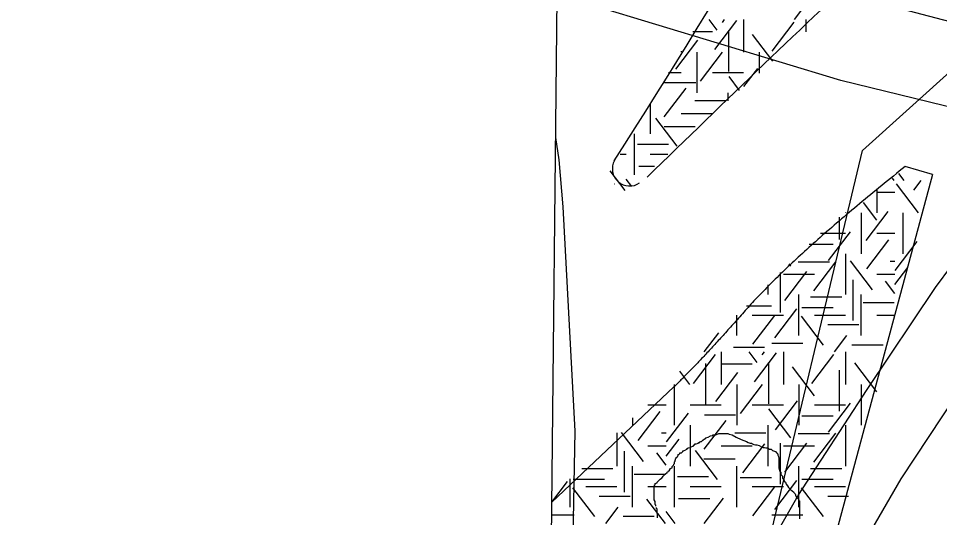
# Model space of a CAD drawing. Extents: x 419677 to 421689, y 4450851 to 4452923.
# Drawn here: x 420146.99 to 420186.77, y 4451942.73 to 4451964.28 of the extents above; entities that cross this region are included whole.
import ezdxf

# ---------------------------------------------------------------- set-up
doc = ezdxf.new("R2010")
doc.units = 0
for name, color, linetype in [('_TASARIM', 7, 'Continuous'), ('AA_HH', 7, 'Continuous'), ('Level 15', 7, 'Continuous'), ('Level 26', 7, 'Continuous'), ('Level 3', 7, 'Continuous'), ('Level 41', 7, 'Continuous'), ('Level 62', 7, 'Continuous')]:
    doc.layers.add(name, color=color, linetype=linetype)

msp = doc.modelspace()

# ---------------------------------------------------------------- linework, layer by layer
at = {"layer": '_TASARIM'}
for q in [(420163.098, 4451870.768), (420169.506, 4451894.565)]:
    msp.add_line((420186.468, 4451957.55), q, dxfattribs=at)
at = {"layer": 'AA_HH'}
msp.add_lwpolyline([(420173.096, 4452234.536), (420705.284, 4452228.915), (420698.004, 4451534.891), (420165.768, 4451540.511)], close=True, dxfattribs=at)
for points in [[(420170.294, 4451969.192), (420176.139, 4451967.249), (420181.55, 4451965.648), (420190.183, 4451963.368), (420196.492, 4451961.996), (420196.577, 4451961.946), (420196.689, 4451961.78), (420196.627, 4451961.561), (420195.666, 4451959.622)], [(420172.68, 4451928.596), (420176.129, 4451935.418), (420177.785, 4451938.644), (420180.669, 4451943.689), (420183.638, 4451948.265), (420186.589, 4451952.666), (420190.119, 4451957.419), (420191.107, 4451958.75), (420191.136, 4451958.895), (420191.153, 4451959.063), (420191.123, 4451959.248), (420191.039, 4451959.379), (420190.981, 4451959.447), (420190.818, 4451959.577), (420182.51, 4451961.605), (420171.851, 4451964.82), (420170.254, 4451965.318)], [(420170.188, 4451959.147), (420170.327, 4451958.171), (420170.499, 4451956.154)], [(420170.499, 4451956.154), (420171.016, 4451946.464), (420170.906, 4451940.351), (420170.5, 4451935.352), (420169.89, 4451930.911)], [(420169.665, 4451909.608), (420170.864, 4451914.693), (420172.622, 4451920.06), (420174.149, 4451924.108), (420175.724, 4451927.731), (420179.625, 4451934.934), (420185.108, 4451944.403), (420188.678, 4451949.798), (420189.353, 4451950.719)]]:
    msp.add_lwpolyline(points, dxfattribs=at)
at = {"layer": 'Level 15'}
msp.add_lwpolyline([(420240.251, 4451968.677), (420239.949, 4451966.602), (420239.949, 4451966.602), (420231.732, 4451917.739), (420240.801, 4451915.152), (420236.082, 4451892.337), (420229.855, 4451894.289), (420220.346, 4451839.788), (420214.729, 4451827.789), (420207.555, 4451825.12), (420146.986, 4451843.868), (420162.882, 4451888.718), (420178.991, 4451939.954), (420183.444, 4451958.583), (420204.023, 4451977.132), (420216.413, 4451977.263), (420240.251, 4451968.677)], dxfattribs=at)
at = {"layer": 'Level 26'}
msp.add_line((420186.468, 4451957.55), (420185.289, 4451957.89), dxfattribs=at)
at = {"layer": 'Level 3'}
for points in [[(420176.772, 4451946.203), (420176.876, 4451946.255), (420176.979, 4451946.281), (420176.979, 4451946.307), (420177.005, 4451946.307), (420177.031, 4451946.307), (420177.109, 4451946.307), (420177.239, 4451946.359), (420177.343, 4451946.359), (420177.42, 4451946.359), (420177.472, 4451946.359), (420177.55, 4451946.359), (420177.602, 4451946.359), (420177.628, 4451946.359), (420177.68, 4451946.333), (420177.81, 4451946.307), (420177.991, 4451946.203), (420178.199, 4451946.099), (420178.432, 4451946.021), (420178.51, 4451945.969), (420178.588, 4451945.943), (420178.64, 4451945.943), (420178.692, 4451945.917), (420178.743, 4451945.891), (420178.769, 4451945.891), (420178.821, 4451945.865), (420178.873, 4451945.865), (420178.977, 4451945.839), (420179.081, 4451945.787), (420179.158, 4451945.761), (420179.21, 4451945.761), (420179.262, 4451945.735), (420179.314, 4451945.735), (420179.34, 4451945.735), (420179.418, 4451945.684), (420179.496, 4451945.684), (420179.548, 4451945.632), (420179.599, 4451945.606), (420179.677, 4451945.58), (420179.729, 4451945.528), (420179.755, 4451945.528), (420179.781, 4451945.45), (420179.781, 4451945.424), (420179.807, 4451945.372), (420179.833, 4451945.294), (420179.833, 4451945.268), (420179.833, 4451945.19), (420179.833, 4451945.138), (420179.833, 4451945.06), (420179.833, 4451945.034), (420179.833, 4451944.956), (420179.833, 4451944.879), (420179.859, 4451944.749), (420179.911, 4451944.671), (420179.911, 4451944.593), (420179.989, 4451944.515), (420179.989, 4451944.437), (420180.04, 4451944.359), (420180.066, 4451944.281), (420180.118, 4451944.255), (420180.144, 4451944.177), (420180.196, 4451944.099), (420180.248, 4451944.022), (420180.326, 4451943.944), (420180.404, 4451943.892), (420180.455, 4451943.84), (420180.481, 4451943.814), (420180.533, 4451943.762), (420180.559, 4451943.658), (420180.611, 4451943.58), (420180.663, 4451943.554), (420180.689, 4451943.476), (420180.689, 4451943.45), (420180.715, 4451943.45), (420180.715, 4451943.424), (420180.715, 4451943.398), (420180.715, 4451943.346), (420180.715, 4451943.243), (420180.715, 4451943.191), (420180.715, 4451943.113), (420180.715, 4451943.035), (420180.715, 4451942.957), (420180.715, 4451942.879), (420180.715, 4451942.801), (420180.715, 4451942.749), (420180.715, 4451942.671)], [(420174.515, 4451943.217), (420174.515, 4451943.243), (420174.515, 4451943.268), (420174.489, 4451943.294), (420174.489, 4451943.32), (420174.489, 4451943.346), (420174.489, 4451943.372), (420174.489, 4451943.398), (420174.489, 4451943.424), (420174.437, 4451943.502), (420174.437, 4451943.58), (420174.437, 4451943.606), (420174.437, 4451943.684), (420174.437, 4451943.762), (420174.437, 4451943.788), (420174.437, 4451943.814), (420174.437, 4451943.84), (420174.437, 4451943.866), (420174.437, 4451943.892), (420174.437, 4451943.918), (420174.437, 4451943.944), (420174.437, 4451943.97), (420174.437, 4451943.996), (420174.437, 4451944.074), (420174.463, 4451944.099), (420174.463, 4451944.125), (420174.463, 4451944.151), (420174.489, 4451944.151), (420174.489, 4451944.177), (420174.489, 4451944.203), (420174.567, 4451944.229), (420174.567, 4451944.255), (420174.645, 4451944.333), (420174.697, 4451944.385), (420174.748, 4451944.411), (420174.748, 4451944.437), (420174.774, 4451944.437), (420174.826, 4451944.515), (420174.878, 4451944.567), (420174.93, 4451944.619), (420175.008, 4451944.671), (420175.008, 4451944.697), (420175.06, 4451944.723), (420175.06, 4451944.749), (420175.086, 4451944.749), (420175.138, 4451944.827), (420175.138, 4451944.853), (420175.215, 4451944.879), (420175.215, 4451944.904), (420175.215, 4451944.93), (420175.267, 4451944.982), (420175.293, 4451945.008), (420175.293, 4451945.034), (420175.319, 4451945.06), (420175.319, 4451945.086), (420175.319, 4451945.112), (420175.319, 4451945.138), (420175.345, 4451945.164), (420175.345, 4451945.19), (420175.345, 4451945.216), (420175.371, 4451945.216), (420175.371, 4451945.242), (420175.371, 4451945.268), (420175.397, 4451945.294), (420175.397, 4451945.32), (420175.449, 4451945.346), (420175.475, 4451945.424), (420175.475, 4451945.45), (420175.553, 4451945.476), (420175.553, 4451945.502), (420175.553, 4451945.528), (420175.63, 4451945.528), (420175.682, 4451945.58), (420175.682, 4451945.606), (420175.708, 4451945.606), (420175.734, 4451945.632), (420175.812, 4451945.658), (420175.838, 4451945.684), (420175.864, 4451945.684), (420175.864, 4451945.71), (420175.916, 4451945.735), (420176.02, 4451945.761), (420176.02, 4451945.787), (420176.123, 4451945.813), (420176.175, 4451945.865), (420176.201, 4451945.865), (420176.201, 4451945.891), (420176.201, 4451945.917), (420176.253, 4451945.917), (420176.357, 4451945.943), (420176.357, 4451945.969), (420176.383, 4451945.969), (420176.409, 4451945.969), (420176.409, 4451945.995), (420176.461, 4451946.021), (420176.487, 4451946.021), (420176.538, 4451946.073), (420176.616, 4451946.125), (420176.668, 4451946.151), (420176.668, 4451946.177), (420176.772, 4451946.203)], [(420174.593, 4451942.723), (420174.593, 4451942.749), (420174.593, 4451942.775), (420174.593, 4451942.853), (420174.593, 4451942.879), (420174.593, 4451942.905), (420174.567, 4451942.905), (420174.567, 4451942.931), (420174.567, 4451942.957), (420174.567, 4451942.983), (420174.567, 4451943.009), (420174.567, 4451943.035), (420174.567, 4451943.061), (420174.567, 4451943.087), (420174.567, 4451943.113), (420174.541, 4451943.113), (420174.541, 4451943.139), (420174.541, 4451943.165)]]:
    msp.add_lwpolyline(points, dxfattribs=at)
at = {"layer": 'Level 41'}
for p, q in [((420180.506, 4451964.231), (420181.043, 4451964.937)), ((420177.164, 4451963.779), (420176.82, 4451964.231)), ((420177.057, 4451962.937), (420178.007, 4451964.187)), ((420177.39, 4451964.111), (420177.481, 4451964.231)), ((420178.301, 4451964.231), (420178.301, 4451962.833)), ((420180.987, 4451964.231), (420180.987, 4451963.709)), ((420179.534, 4451962.868), (420180.483, 4451964.118)), ((420176.117, 4451963.717), (420176.958, 4451963.717)), ((420177.657, 4451963.764), (420177.657, 4451961.997)), ((420179.564, 4451962.444), (420178.692, 4451963.591)), ((420175.38, 4451962.096), (420176.329, 4451963.346)), ((420175.615, 4451962.872), (420175.615, 4451962.833)), ((420176.287, 4451962.833), (420176.287, 4451961.066)), ((420176.446, 4451961.571), (420177.395, 4451962.821)), ((420178.973, 4451962.833), (420178.973, 4451961.919)), ((420175.067, 4451961.949), (420175.615, 4451961.949)), ((420176.958, 4451961.949), (420178.301, 4451961.949)), ((420178.319, 4451961.338), (420178.914, 4451962.119)), ((420174.896, 4451961.515), (420176.239, 4451961.515)), ((420178.133, 4451961.172), (420177.679, 4451961.769)), ((420174.874, 4451960.028), (420175.823, 4451961.278)), ((420177.63, 4451961.066), (420177.63, 4451960.725)), ((420174.272, 4451960.609), (420174.272, 4451959.299)), ((420176.202, 4451960.742), (420177.545, 4451960.742)), ((420175.43, 4451958.769), (420174.51, 4451959.981)), ((420175.615, 4451960.182), (420176.958, 4451960.182)), ((420174.869, 4451959.622), (420176.212, 4451959.622)), ((420173.601, 4451957.531), (420173.601, 4451959.299)), ((420173.724, 4451958.85), (420175.067, 4451958.85)), ((420172.97, 4451958.415), (420173.239, 4451958.415)), ((420174.272, 4451958.415), (420175.031, 4451958.415)), ((420173.778, 4451957.904), (420174.456, 4451957.904)), ((420173.186, 4451956.854), (420172.544, 4451957.698)), ((420185.235, 4451957.29), (420185.009, 4451957.587)), ((420172.718, 4451957.134), (420172.726, 4451957.134)), ((420173.474, 4451957.031), (420173.239, 4451957.34)), ((420184.812, 4451957.29), (420184.737, 4451957.388)), ((420185.862, 4451955.892), (420184.913, 4451957.142)), ((420185.651, 4451956.873), (420185.968, 4451957.29)), ((420184.053, 4451956.887), (420184.053, 4451955.892)), ((420184.053, 4451956.887), (420184.053, 4451955.892)), ((420184.053, 4451956.776), (420184.841, 4451956.776)), ((420184.054, 4451955.576), (420183.481, 4451956.331)), ((420182.71, 4451955.903), (420182.71, 4451955.892)), ((420183.382, 4451955.892), (420183.382, 4451954.125)), ((420183.382, 4451955.892), (420183.382, 4451954.125)), ((420183.602, 4451954.699), (420184.551, 4451955.949)), ((420185.203, 4451954.125), (420185.203, 4451955.892)), ((420182.428, 4451955.697), (420182.428, 4451954.735)), ((420181.977, 4451953.824), (420182.926, 4451955.074)), ((420181.62, 4451955.008), (420182.71, 4451955.008)), ((420183.628, 4451953.473), (420184.578, 4451954.722)), ((420184.053, 4451955.008), (420184.841, 4451955.008)), ((420184.851, 4451953.404), (420185.8, 4451954.653)), ((420181.141, 4451954.538), (420182.17, 4451954.538)), ((420182.71, 4451954.125), (420182.71, 4451952.358)), ((420180.352, 4451953.579), (420180.271, 4451953.685)), ((420180.667, 4451953.768), (420182.01, 4451953.768)), ((420181.337, 4451952.527), (420182.287, 4451953.777)), ((420183.867, 4451952.561), (420182.918, 4451953.81)), ((420184.637, 4451953.801), (420184.841, 4451953.801)), ((420184.841, 4451952.795), (420185.4, 4451953.531)), ((420179.885, 4451953.306), (420179.885, 4451951.585)), ((420180.024, 4451953.241), (420181.367, 4451953.241)), ((420180.085, 4451952.107), (420181.034, 4451953.356)), ((420184.053, 4451953.241), (420184.841, 4451953.241)), ((420179.353, 4451952.784), (420179.353, 4451952.358)), ((420183.028, 4451953.003), (420183.028, 4451951.235)), ((420184.841, 4451952.401), (420184.435, 4451952.935)), ((420180.696, 4451950.59), (420180.696, 4451952.358)), ((420181.201, 4451952.26), (420182.544, 4451952.26)), ((420183.382, 4451950.59), (420183.382, 4451952.358)), ((420178.426, 4451951.875), (420179.507, 4451951.875)), ((420183.464, 4451952.015), (420184.807, 4451952.015)), ((420178.01, 4451950.59), (420178.01, 4451951.466)), ((420178.681, 4451951.474), (420180.024, 4451951.474)), ((420178.7, 4451950.214), (420179.649, 4451951.463)), ((420179.66, 4451950.493), (420180.609, 4451951.743)), ((420180.827, 4451951.804), (420182.17, 4451951.804)), ((420181.367, 4451951.474), (420182.71, 4451951.474)), ((420184.053, 4451951.474), (420184.841, 4451951.474)), ((420181.763, 4451950.179), (420180.813, 4451951.428)), ((420181.946, 4451951.067), (420183.289, 4451951.067)), ((420176.609, 4451949.881), (420177.239, 4451950.71)), ((420179.523, 4451950.262), (420180.866, 4451950.262)), ((420182.229, 4451949.881), (420182.766, 4451950.587)), ((420177.338, 4451949.881), (420177.338, 4451948.483)), ((420177.871, 4451950.087), (420179.214, 4451950.087)), ((420178.887, 4451949.429), (420178.543, 4451949.881)), ((420179.113, 4451949.761), (420179.204, 4451949.881)), ((420180.024, 4451949.881), (420180.024, 4451948.483)), ((420182.71, 4451949.881), (420182.71, 4451948.483)), ((420182.985, 4451950.193), (420184.328, 4451950.193)), ((420176.143, 4451948.518), (420177.092, 4451949.768)), ((420178.78, 4451948.587), (420179.73, 4451949.837)), ((420181.257, 4451948.518), (420182.206, 4451949.768)), ((420176.663, 4451949.379), (420176.663, 4451947.612)), ((420177.338, 4451949.367), (420178.681, 4451949.367)), ((420179.38, 4451949.414), (420179.38, 4451947.647)), ((420181.364, 4451947.992), (420180.415, 4451949.241)), ((420182.428, 4451949.093), (420182.428, 4451947.326)), ((420184.054, 4451948.167), (420183.105, 4451949.416)), ((420175.983, 4451948.483), (420175.55, 4451949.053)), ((420177.103, 4451947.746), (420178.052, 4451948.996)), ((420175.324, 4451946.716), (420175.324, 4451948.483)), ((420178.01, 4451948.483), (420178.01, 4451946.716)), ((420178.169, 4451947.221), (420179.118, 4451948.471)), ((420180.696, 4451948.483), (420180.696, 4451946.716)), ((420183.382, 4451948.483), (420183.382, 4451946.716)), ((420183.382, 4451948.483), (420183.382, 4451946.716)), ((420174.174, 4451947.599), (420174.962, 4451947.599)), ((420175.995, 4451947.599), (420177.338, 4451947.599)), ((420178.681, 4451947.599), (420180.024, 4451947.599)), ((420179.686, 4451946.52), (420180.637, 4451947.769)), ((420181.367, 4451947.599), (420182.71, 4451947.599)), ((420181.977, 4451946.415), (420182.926, 4451947.665)), ((420173.749, 4451946.064), (420174.699, 4451947.313)), ((420174.972, 4451945.995), (420175.921, 4451947.244)), ((420176.619, 4451947.165), (420177.962, 4451947.165)), ((420180.352, 4451946.17), (420179.402, 4451947.419)), ((420180.827, 4451947.129), (420182.17, 4451947.129)), ((420173.503, 4451947.044), (420173.503, 4451946.716)), ((420173.503, 4451947.044), (420173.503, 4451946.716)), ((420175.995, 4451946.716), (420175.995, 4451944.949)), ((420176.597, 4451945.678), (420177.546, 4451946.928)), ((420179.353, 4451946.716), (420179.353, 4451944.949)), ((420182.71, 4451946.716), (420182.71, 4451944.949)), ((420172.831, 4451946.385), (420172.831, 4451944.949)), ((420173.988, 4451945.152), (420173.039, 4451946.401)), ((420174.758, 4451946.392), (420174.962, 4451946.392)), ((420177.925, 4451946.392), (420179.268, 4451946.392)), ((420180.667, 4451946.359), (420182.01, 4451946.359)), ((420181.337, 4451945.118), (420182.287, 4451946.368)), ((420174.962, 4451945.386), (420175.521, 4451946.122)), ((420178.274, 4451944.662), (420179.224, 4451945.912)), ((420179.885, 4451945.944), (420179.885, 4451944.176)), ((420180.085, 4451944.698), (420181.034, 4451945.947)), ((420173.149, 4451945.594), (420173.149, 4451943.826)), ((420174.174, 4451945.832), (420174.962, 4451945.832)), ((420174.962, 4451944.992), (420174.556, 4451945.526)), ((420177.182, 4451944.381), (420176.233, 4451945.631)), ((420177.338, 4451945.832), (420178.681, 4451945.832)), ((420180.024, 4451945.832), (420181.367, 4451945.832)), ((420176.592, 4451945.272), (420177.935, 4451945.272)), ((420171.322, 4451944.851), (420172.665, 4451944.851)), ((420173.503, 4451943.181), (420173.503, 4451944.949)), ((420175.324, 4451943.181), (420175.324, 4451944.949)), ((420178.01, 4451943.181), (420178.01, 4451944.949)), ((420180.696, 4451943.181), (420180.696, 4451944.949)), ((420181.201, 4451944.851), (420182.544, 4451944.851)), ((420170.022, 4451943.401), (420170.7, 4451944.294)), ((420170.817, 4451943.181), (420170.817, 4451944.409)), ((420170.948, 4451944.395), (420172.291, 4451944.395)), ((420173.585, 4451944.606), (420174.928, 4451944.606)), ((420175.447, 4451944.5), (420176.79, 4451944.5)), ((420178.164, 4451944.466), (420179.507, 4451944.466)), ((420179.66, 4451943.084), (420180.609, 4451944.334)), ((420180.827, 4451944.395), (420182.17, 4451944.395)), ((420171.884, 4451942.77), (420170.934, 4451944.019)), ((420171.488, 4451944.065), (420172.831, 4451944.065)), ((420174.174, 4451944.065), (420174.962, 4451944.065)), ((420175.995, 4451944.065), (420177.338, 4451944.065)), ((420178.681, 4451944.065), (420180.024, 4451944.065)), ((420178.7, 4451942.805), (420179.649, 4451944.054)), ((420181.763, 4451942.77), (420180.813, 4451944.019)), ((420181.367, 4451944.065), (420182.71, 4451944.065)), ((420172.067, 4451943.658), (420173.41, 4451943.658)), ((420174.933, 4451942.472), (420174.131, 4451943.528)), ((420175.501, 4451943.554), (420176.843, 4451943.554)), ((420176.609, 4451942.472), (420177.438, 4451943.563)), ((420181.946, 4451943.658), (420182.839, 4451943.658)), ((420172.35, 4451942.472), (420172.887, 4451943.178)), ((420170.016, 4451942.853), (420170.987, 4451942.853)), ((420173.106, 4451942.784), (420174.449, 4451942.784)), ((420175.356, 4451942.472), (420174.962, 4451942.99)), ((420179.523, 4451942.853), (420180.866, 4451942.853))]:
    msp.add_line(p, q, dxfattribs=at)
at = {"layer": 'Level 62'}
msp.add_line((420175.298, 4451948.38), (420170.022, 4451943.39), dxfattribs=at)
msp.add_arc((419876.283, 4452147.722), 351.876, 327.39987, 336.19063, dxfattribs=at)
msp.add_ellipse((420173.385, 4451957.797), major_axis=(-0.357, -0.658), ratio=0.999834, start_param=4.712389, end_param=7.392615, dxfattribs=at)
for points in [[(420174.141, 4451957.431), (420207.126, 4451990.277), (420233.269, 4451982.965), (420233.274, 4451982.982)], [(420185.289, 4451957.89), (420180.51, 4451954.079), (420176.298, 4451949.32), (420175.246, 4451948.33)]]:
    msp.add_open_spline(points, degree=2, dxfattribs=at)

doc.saveas('drawing.dxf')
